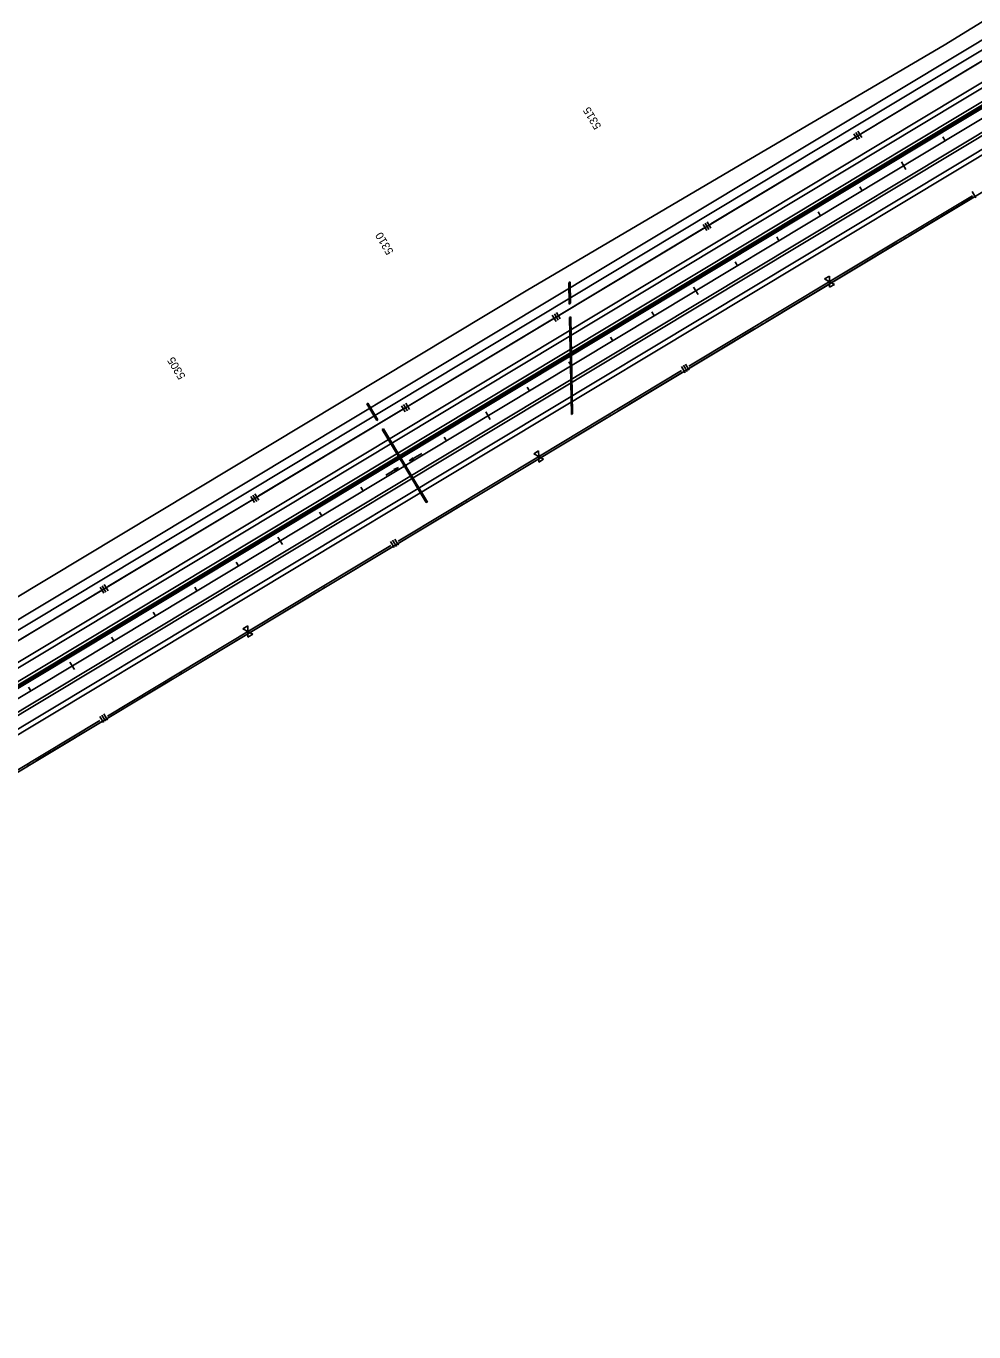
# Model space of a CAD drawing. Extents: x 192699 to 285914, y 194342 to 233219.
# Drawn here: x 274008 to 275961, y 226531 to 229223 of the extents above; entities that cross this region are included whole.
import ezdxf

# ---------------------------------------------------------------- set-up
doc = ezdxf.new("R2010")
doc.units = 0
for name, color, linetype in [('CENT LINE', 7, 'Continuous'), ('CONCRETE', 7, 'Continuous'), ('DRAINAGE', 7, 'Continuous'), ('DRAINAGE ARROWS', 7, 'Continuous'), ('R-W - CofA', 7, 'Continuous'), ('R_Water Annot', 7, 'Continuous'), ('ROAD', 7, 'Continuous'), ('SHOULDER', 7, 'Continuous'), ('STATIONING1', 7, 'Continuous'), ('WRSF', 7, 'Continuous')]:
    doc.layers.add(name, color=color, linetype=linetype)

msp = doc.modelspace()

# ---------------------------------------------------------------- linework, layer by layer
at = {"layer": 'CENT LINE'}
msp.add_line((271911, 226585.9), (279924.8, 231407.4), dxfattribs=at)
at = {"layer": 'CONCRETE'}
for p, q in [((271899.7, 226604.7), (279913.5, 231426.2)), ((271901.8, 226601.3), (279915.5, 231422.8))]:
    msp.add_line(p, q, dxfattribs=at)
at = {"layer": 'DRAINAGE'}
for p, q in [((275126.3, 228694.3), (275128.8, 228695.8)), ((275126.3, 228694.3), (275127.1, 228650.3)), ((275128.8, 228695.8), (275129.6, 228651.8)), ((275127.1, 228650.3), (275129.6, 228651.8)), ((275127.8, 228622.3), (275130.2, 228623.8)), ((275127.8, 228622.3), (275131.4, 228422.3)), ((275130.2, 228623.8), (275133.8, 228423.8)), ((274709.5, 228444.7), (274730.2, 228410.4)), ((274711.7, 228445.9), (274732.3, 228411.7)), ((275131.4, 228422.3), (275133.8, 228423.8)), ((274741.6, 228391.6), (274786, 228317.9)), ((274743.8, 228392.9), (274788.1, 228319.2)), ((274788, 228314.5), (274832.3, 228240.8)), ((274790.2, 228315.8), (274834.5, 228242.1))]:
    msp.add_line(p, q, dxfattribs=at)
for points in [[(274709.5, 228444.7), (274711.7, 228445.9)], [(274730.2, 228410.4), (274732.3, 228411.7)], [(274741.6, 228391.6), (274743.8, 228392.9)], [(274832.3, 228240.8), (274834.5, 228242.1)]]:
    msp.add_lwpolyline(points, dxfattribs=at)
msp.add_lwpolyline([(274787.4, 228314.1), (274790.8, 228316.2), (274788.7, 228319.6), (274785.3, 228317.5)], close=True, dxfattribs=at)
at = {"layer": 'DRAINAGE ARROWS'}
for p, q in [((274805.1, 228333.3), (274797.3, 228326.8)), ((274805.2, 228333.1), (274798.8, 228327.7)), ((274805.4, 228332.9), (274800.2, 228328.6)), ((274805.5, 228332.7), (274801.7, 228329.5)), ((274805.6, 228332.5), (274803.1, 228330.4)), ((274806.1, 228331.6), (274803.1, 228330.4)), ((274805.8, 228332.2), (274804.5, 228331.2)), ((274806, 228331.8), (274804.5, 228331.2)), ((274806.7, 228330.8), (274805.1, 228333.3)), ((274765.5, 228309.3), (274774.8, 228313.2)), ((274767, 228306.8), (274765.5, 228309.3)), ((274765.6, 228309.1), (274773.4, 228312.3)), ((274765.8, 228308.9), (274771.9, 228311.5)), ((274765.9, 228308.7), (274770.5, 228310.6)), ((274766, 228308.5), (274769.1, 228309.7)), ((274766.1, 228308.2), (274767.6, 228308.9)), ((274766.4, 228307.8), (274767.6, 228308.9)), ((274766.5, 228307.6), (274769.1, 228309.7)), ((274766.7, 228307.4), (274770.5, 228310.6)), ((274766.8, 228307.2), (274771.9, 228311.5)), ((274766.9, 228307), (274773.4, 228312.3)), ((274767, 228306.8), (274774.8, 228313.2)), ((274806.7, 228330.8), (274797.3, 228326.8)), ((274806.5, 228331), (274798.8, 228327.7)), ((274806.4, 228331.2), (274800.2, 228328.6)), ((274806.3, 228331.4), (274801.7, 228329.5))]:
    msp.add_line(p, q, dxfattribs=at)
at = {"layer": 'R-W - CofA'}
for p, q in [((272764.3, 227218.3), (279147, 231058.4)), ((275722, 229006.6), (275729.8, 228993.7)), ((275713.4, 229001.4), (275721.2, 228988.5)), ((275717.7, 229004), (275725.5, 228991.1)), ((275957.6, 228882), (275965.3, 228869.4)), ((275407, 228817.1), (275414.8, 228804.2)), ((275411.3, 228819.6), (275419.1, 228806.7)), ((275402.7, 228814.5), (275410.5, 228801.6)), ((275653.3, 228702), (275663.2, 228708)), ((275663.5, 228696.4), (275653.3, 228702)), ((275663.2, 228708), (275663.5, 228696.4)), ((275663.7, 228684.8), (275663.5, 228696.4)), ((275663.5, 228696.4), (275673.6, 228690.8)), ((275673.6, 228690.8), (275663.7, 228684.8)), ((275096.3, 228630.1), (275104.1, 228617.2)), ((275100.6, 228632.7), (275108.4, 228619.8)), ((275092, 228627.5), (275099.8, 228614.6)), ((275358.2, 228521.4), (275365.8, 228508.7)), ((275362.4, 228523.9), (275370, 228511.2)), ((275366.6, 228526.4), (275374.2, 228513.8)), ((274781.3, 228440.6), (274789.1, 228427.7)), ((274785.6, 228443.2), (274793.4, 228430.3)), ((274789.9, 228445.8), (274797.7, 228432.9)), ((275053.9, 228341.4), (275063.8, 228347.3)), ((275064, 228335.7), (275053.9, 228341.4)), ((275063.8, 228347.3), (275064, 228335.7)), ((275064.2, 228324.1), (275064, 228335.7)), ((275064, 228335.7), (275074.2, 228330.1)), ((275074.2, 228330.1), (275064.2, 228324.1)), ((274470.6, 228253.7), (274478.4, 228240.8)), ((274474.9, 228256.3), (274482.7, 228243.4)), ((274479.2, 228258.9), (274487, 228246)), ((274758.7, 228160.7), (274766.4, 228148)), ((274763, 228163.2), (274770.6, 228150.6)), ((274767.2, 228165.8), (274774.8, 228153.1)), ((274159.9, 228066.8), (274167.7, 228053.9)), ((274164.2, 228069.3), (274172, 228056.4)), ((274168.5, 228071.9), (274176.3, 228059)), ((274454.4, 227980.7), (274464.4, 227986.7)), ((274464.4, 227986.7), (274464.6, 227975.1)), ((274464.6, 227975.1), (274454.4, 227980.7)), ((274464.8, 227963.5), (274464.6, 227975.1)), ((274464.6, 227975.1), (274474.7, 227969.5)), ((274474.7, 227969.5), (274464.8, 227963.5)), ((274159.3, 227800), (274166.9, 227787.4)), ((274163.5, 227802.6), (274171.1, 227789.9)), ((274167.7, 227805.1), (274175.3, 227792.5))]:
    msp.add_line(p, q, dxfattribs=at)
for points in [[(271987.3, 226783.5), (271997.7, 226911.1), (272381.7, 227079.1), (275038, 228677.3), (275469, 228930.8), (275900, 229184.3), (276325.9, 229446.3), (278039.6, 230477.4), (278465.5, 230739.4), (278707.1, 230919.8), (279091.3, 231151)], [(272284.5, 226658.8), (272466.2, 226744.8), (272638.9, 226848.7), (272798.6, 226968.2), (278625.3, 230473.8), (278892.7, 230611.3), (279276.9, 230842.5)], [(275729.3, 229002.2), (276024.5, 229179.8)], [(275418.6, 228815.3), (275713.9, 228992.9)], [(275729.3, 229002.2), (275729.3, 229002.2)], [(275668.4, 228699.4), (275958.1, 228873.7)], [(275826.8, 228790.1), (275960.1, 228870.3)], [(275107.9, 228628.3), (275403.2, 228806)], [(275418.6, 228815.3), (275418.6, 228815.3)], [(275670.5, 228696), (275803.7, 228776.2)], [(275808, 228778.8), (275813.1, 228781.9)], [(275817.4, 228784.4), (275822.6, 228787.5)], [(275373.8, 228522.1), (275668.4, 228699.4)], [(275532.2, 228612.9), (275670.5, 228696)], [(275107.9, 228628.3), (275107.9, 228628.3)], [(274797.2, 228441.4), (275092.5, 228619)], [(275513.4, 228601.5), (275518.5, 228604.6)], [(275522.8, 228607.2), (275527.9, 228610.3)], [(275375.8, 228518.8), (275509.1, 228598.9)], [(275069, 228338.7), (275358.6, 228513)], [(275227.4, 228429.5), (275360.7, 228509.6)], [(274797.2, 228441.4), (274797.2, 228441.4)], [(274486.6, 228254.5), (274781.8, 228432.1)], [(275071, 228335.4), (275204.3, 228415.5)], [(275208.5, 228418.1), (275213.7, 228421.2)], [(275218, 228423.8), (275223.1, 228426.9)], [(274774.4, 228161.5), (275069, 228338.7)], [(274932.8, 228252.2), (275071, 228335.4)], [(274486.6, 228254.5), (274486.6, 228254.5)], [(274175.9, 228067.6), (274471.1, 228245.2)], [(274776.4, 228158.1), (274909.6, 228238.3)], [(274913.9, 228240.9), (274919.1, 228244)], [(274923.4, 228246.5), (274928.5, 228249.6)], [(274469.5, 227978.1), (274759.2, 228152.3)], [(274628, 228068.8), (274761.2, 228149)], [(274175.9, 228067.5), (274175.9, 228067.6)], [(274618.5, 228063.1), (274623.7, 228066.2)], [(273865.2, 227880.6), (274160.4, 228058.2)], [(274471.6, 227974.7), (274604.8, 228054.9)], [(274609.1, 228057.5), (274614.2, 228060.5)], [(274174.9, 227800.8), (274469.5, 227978.1)], [(274333.3, 227891.5), (274471.6, 227974.7)], [(274176.9, 227797.4), (274310.2, 227877.6)], [(274314.5, 227880.2), (274319.6, 227883.3)], [(274323.9, 227885.9), (274329, 227889)], [(273870.1, 227617.4), (274159.7, 227791.7)], [(274028.5, 227708.1), (274161.8, 227788.3)], [(274009.7, 227696.8), (274014.8, 227699.9)], [(274019.1, 227702.5), (274024.2, 227705.6)]]:
    msp.add_lwpolyline(points, dxfattribs=at)
at = {"layer": 'R_Water Annot'}
for p, q in [((274823, 228342.4), (274797.3, 228326.8)), ((274805.1, 228333.3), (274797.3, 228326.8)), ((274805.2, 228333.1), (274798.8, 228327.7)), ((274805.4, 228332.9), (274800.2, 228328.6)), ((274805.5, 228332.7), (274801.7, 228329.5)), ((274805.6, 228332.5), (274803.1, 228330.4)), ((274806.1, 228331.6), (274803.1, 228330.4)), ((274805.8, 228332.2), (274804.5, 228331.2)), ((274806, 228331.8), (274804.5, 228331.2)), ((274806.7, 228330.8), (274805.1, 228333.3)), ((274749.1, 228297.7), (274774.8, 228313.2)), ((274765.5, 228309.3), (274774.8, 228313.2)), ((274767, 228306.8), (274765.5, 228309.3)), ((274765.6, 228309.1), (274773.4, 228312.3)), ((274765.8, 228308.9), (274771.9, 228311.5)), ((274765.9, 228308.7), (274770.5, 228310.6)), ((274766, 228308.5), (274769.1, 228309.7)), ((274766.1, 228308.2), (274767.6, 228308.9)), ((274766.4, 228307.8), (274767.6, 228308.9)), ((274766.5, 228307.6), (274769.1, 228309.7)), ((274766.7, 228307.4), (274770.5, 228310.6)), ((274766.8, 228307.2), (274771.9, 228311.5)), ((274766.9, 228307), (274773.4, 228312.3)), ((274767, 228306.8), (274774.8, 228313.2)), ((274806.7, 228330.8), (274797.3, 228326.8)), ((274806.5, 228331), (274798.8, 228327.7)), ((274806.4, 228331.2), (274800.2, 228328.6)), ((274806.3, 228331.4), (274801.7, 228329.5))]:
    msp.add_line(p, q, dxfattribs=at)
at = {"layer": 'ROAD'}
for p, q in [((271883.2, 226632.1), (280071.4, 231558.6)), ((272745.6, 227250.2), (279885, 231545.6)), ((272754.9, 227234.8), (279894.2, 231530.2)), ((271895.6, 226611.6), (279909.3, 231433.1)), ((271926.5, 226560.2), (279942, 231382.7)), ((271938.9, 226539.6), (279952.6, 231361.1))]:
    msp.add_line(p, q, dxfattribs=at)
at = {"layer": 'SHOULDER'}
for p, q in [((271878, 226640.7), (280066.3, 231567.2)), ((271898.7, 226606.4), (279912.4, 231427.9)), ((271923.4, 226565.3), (279938.9, 231387.9)), ((271944, 226531), (279957.8, 231352.5))]:
    msp.add_line(p, q, dxfattribs=at)
at = {"layer": 'STATIONING1'}
for points in [[(275897.3, 228994.7), (275902, 228987)], [(275811.7, 228943.2), (275820.9, 228927.8)], [(275726, 228891.6), (275730.6, 228883.9)], [(275640.3, 228840.1), (275644.9, 228832.4)], [(275554.6, 228788.5), (275559.2, 228780.8)], [(275468.9, 228737), (275473.5, 228729.3)], [(275383.2, 228685.4), (275392.5, 228670)], [(275297.5, 228633.9), (275302.2, 228626.2)], [(275211.8, 228582.3), (275216.5, 228574.6)], [(275126.2, 228530.8), (275130.8, 228523.1)], [(275040.5, 228479.2), (275045.1, 228471.5)], [(274954.8, 228427.7), (274964.1, 228412.2)], [(274869.1, 228376.1), (274873.7, 228368.4)], [(274783.4, 228324.6), (274788.1, 228316.8)], [(274697.7, 228273), (274702.4, 228265.3)], [(274612, 228221.4), (274616.7, 228213.7)], [(274526.4, 228169.9), (274535.6, 228154.5)], [(274440.7, 228118.3), (274445.3, 228110.6)], [(274355, 228066.8), (274359.6, 228059.1)], [(274269.3, 228015.2), (274273.9, 228007.5)], [(274183.6, 227963.7), (274188.2, 227956)], [(274097.9, 227912.1), (274107.2, 227896.7)], [(274012.2, 227860.6), (274016.9, 227852.9)]]:
    msp.add_lwpolyline(points, dxfattribs=at)
at = {"layer": 'WRSF'}
msp.add_line((271900.7, 226603), (279914.5, 231424.5), dxfattribs=at)

# ---------------------------------------------------------------- texts
at = {"layer": 'STATIONING1'}
for s, p in [('5315', (275193.7, 229016.5)), ('5310', (274765.5, 228758.2)), ('5305', (274336.8, 228501))]:
    msp.add_text(s, height=16.5, rotation=121.0333, dxfattribs=at).set_placement(p)

doc.saveas('drawing.dxf')
